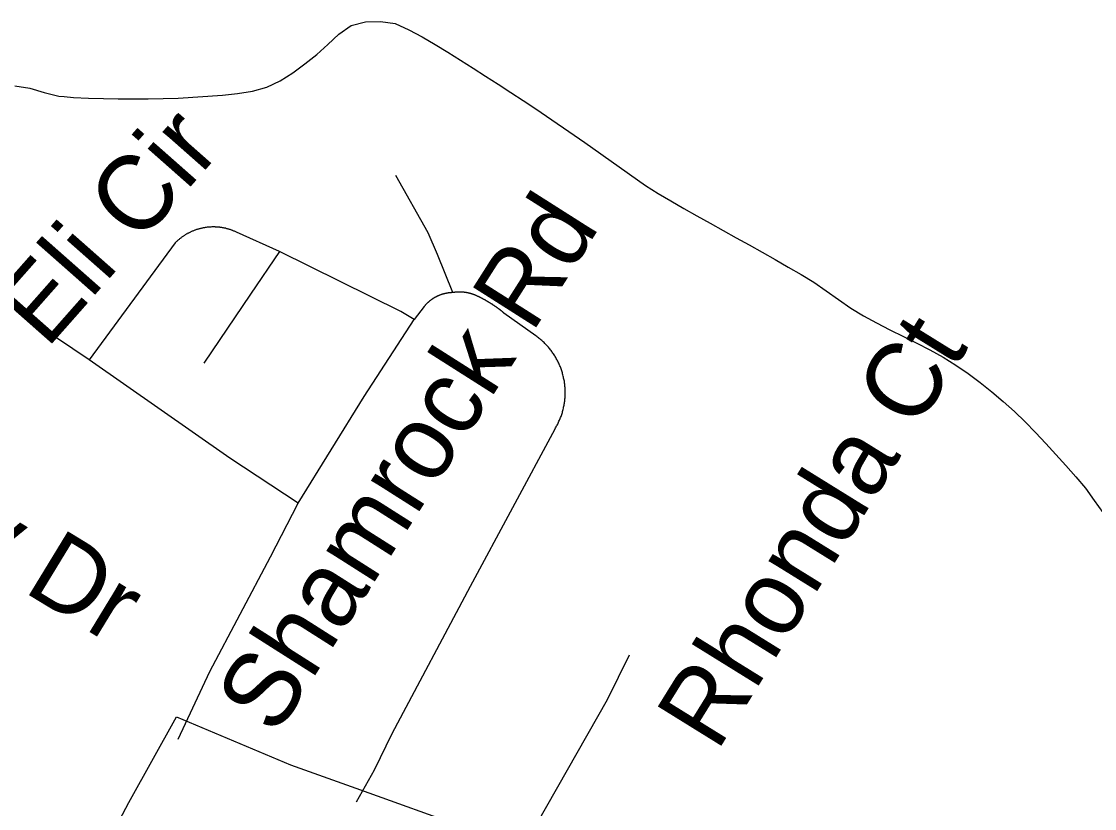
# Model space of a CAD drawing. Extents: x 1268485 to 1426702, y 514839 to 616766.
# Drawn here: x 1383339 to 1384517, y 567822 to 568686 of the extents above; entities that cross this region are included whole.
import ezdxf

# ---------------------------------------------------------------- set-up
doc = ezdxf.new("R2010")
doc.units = 0
for name, color, linetype in [('Old_Level_10', 7, 'Continuous'), ('Old_Level_32', 7, 'Continuous'), ('Old_Level_35', 7, 'Continuous'), ('Old_Level_59', 7, 'Continuous'), ('Old_Level_62', 7, 'Continuous')]:
    doc.layers.add(name, color=color, linetype=linetype)

msp = doc.modelspace()

# ---------------------------------------------------------------- linework, layer by layer
at = {"layer": 'Old_Level_32'}
for points in [[(1383284.092, 567090.42), (1383304.197, 567128.733), (1383310.306, 567149.118), (1383308.956, 567284.222), (1383323.171, 567496.703), (1383330.745, 567574.517), (1383345.084, 567616.956), (1383456.966, 567828.841), (1383509.575, 567922.606), (1383634.503, 567870.036), (1383711.269, 567842.51)], [(1383711.269, 567842.51), (1383943.262, 567759.323), (1384071.912, 567720.703), (1383973.612, 567551.024)]]:
    msp.add_lwpolyline(points, dxfattribs=at)
at = {"layer": 'Old_Level_35'}
for p, q in [((1383622.356, 568433.545), (1383575.092, 568454.921)), ((1383508.04, 568443.079), (1383413.511, 568314.665)), ((1383781.169, 568373.054), (1383770.301, 568359.059)), ((1383413.511, 568314.665), (1383340.717, 568363.622)), ((1383903.893, 568340.861), (1383868.829, 568366.082))]:
    msp.add_line(p, q, dxfattribs=at)
for points in [[(1383812.645, 568388.433), (1383796.035, 568430.315), (1383785.783, 568454.05), (1383750.001, 568517.206)], [(1383575.092, 568454.921), (1383574.477, 568455.228), (1383573.759, 568455.588), (1383573.144, 568455.793), (1383572.426, 568456.1), (1383571.708, 568456.356), (1383570.991, 568456.664), (1383570.376, 568456.921), (1383569.658, 568457.176), (1383569.043, 568457.433), (1383568.223, 568457.638), (1383567.607, 568457.894), (1383566.89, 568458.048), (1383566.172, 568458.304), (1383565.454, 568458.509), (1383564.737, 568458.663), (1383564.019, 568458.869), (1383563.404, 568459.074), (1383562.584, 568459.176), (1383561.866, 568459.381), (1383561.148, 568459.484), (1383560.533, 568459.637), (1383559.713, 568459.74), (1383558.995, 568459.894), (1383558.278, 568459.996), (1383557.457, 568460.047), (1383556.842, 568460.201), (1383556.124, 568460.252), (1383555.407, 568460.304), (1383554.587, 568460.355), (1383553.869, 568460.457), (1383553.151, 568460.509), (1383552.331, 568460.509), (1383551.716, 568460.56), (1383550.998, 568460.56), (1383550.28, 568460.56), (1383549.46, 568460.56), (1383548.743, 568460.56), (1383548.025, 568460.56), (1383547.205, 568460.509), (1383546.487, 568460.509), (1383545.872, 568460.457), (1383545.154, 568460.355), (1383544.334, 568460.304), (1383543.616, 568460.252), (1383542.899, 568460.201), (1383542.078, 568460.047), (1383541.463, 568459.996), (1383540.746, 568459.894), (1383540.028, 568459.74), (1383539.208, 568459.637), (1383538.49, 568459.484), (1383537.875, 568459.329), (1383537.157, 568459.176), (1383536.337, 568459.022), (1383535.619, 568458.817), (1383535.004, 568458.663), (1383534.286, 568458.458), (1383533.466, 568458.253), (1383532.851, 568458.048), (1383532.133, 568457.792), (1383531.518, 568457.638), (1383530.801, 568457.381), (1383529.98, 568457.126), (1383529.365, 568456.869), (1383528.647, 568456.613), (1383528.032, 568456.356), (1383527.417, 568456.049), (1383526.597, 568455.793), (1383525.982, 568455.485), (1383525.264, 568455.178), (1383524.649, 568454.87), (1383524.034, 568454.562), (1383523.214, 568454.255), (1383522.598, 568453.896), (1383521.983, 568453.588), (1383521.368, 568453.178), (1383520.753, 568452.87), (1383520.138, 568452.512), (1383519.523, 568452.102), (1383518.908, 568451.743), (1383518.292, 568451.332), (1383517.575, 568450.922), (1383516.96, 568450.512), (1383516.344, 568450.102), (1383515.729, 568449.692), (1383515.114, 568449.231), (1383514.601, 568448.821), (1383513.986, 568448.359), (1383513.371, 568447.949), (1383512.858, 568447.488), (1383512.243, 568446.975), (1383511.731, 568446.565), (1383511.116, 568446.053), (1383510.603, 568445.54), (1383509.988, 568445.078), (1383509.475, 568444.566), (1383508.962, 568444.053), (1383508.45, 568443.54), (1383508.04, 568443.079)], [(1383622.356, 568433.545), (1383590.471, 568386.741), (1383539.413, 568311.179)], [(1383770.301, 568359.059), (1383755.64, 568367.825), (1383622.356, 568433.545)], [(1383812.645, 568388.433), (1383812.235, 568388.433), (1383811.824, 568388.433), (1383811.517, 568388.433), (1383811.107, 568388.433), (1383810.799, 568388.381), (1383810.389, 568388.381), (1383809.979, 568388.381), (1383809.774, 568388.331), (1383809.364, 568388.331), (1383808.954, 568388.228), (1383808.646, 568388.176), (1383808.236, 568388.176), (1383807.826, 568388.126), (1383807.518, 568388.074), (1383807.108, 568388.023), (1383806.801, 568387.92), (1383806.391, 568387.92), (1383806.083, 568387.869), (1383805.775, 568387.818), (1383805.365, 568387.664), (1383804.955, 568387.613), (1383804.648, 568387.561), (1383804.237, 568387.51), (1383803.827, 568387.459), (1383803.622, 568387.305), (1383803.212, 568387.254), (1383802.905, 568387.151), (1383802.495, 568387.049), (1383802.084, 568386.946), (1383801.777, 568386.895), (1383801.469, 568386.741), (1383801.162, 568386.638), (1383800.752, 568386.588), (1383800.341, 568386.433), (1383800.034, 568386.331), (1383799.726, 568386.178), (1383799.419, 568386.075), (1383799.009, 568385.921), (1383798.599, 568385.818), (1383798.393, 568385.665), (1383797.983, 568385.562), (1383797.676, 568385.46), (1383797.368, 568385.255), (1383796.958, 568385.101), (1383796.651, 568384.998), (1383796.343, 568384.793), (1383796.035, 568384.69), (1383795.625, 568384.485), (1383795.42, 568384.383), (1383795.01, 568384.178), (1383794.6, 568384.075), (1383794.395, 568383.87), (1383793.985, 568383.665), (1383793.78, 568383.563), (1383793.37, 568383.358), (1383792.96, 568383.204), (1383792.755, 568382.999), (1383792.344, 568382.794), (1383792.139, 568382.64), (1383791.729, 568382.435), (1383791.524, 568382.23), (1383791.114, 568382.076), (1383790.909, 568381.871), (1383790.499, 568381.666), (1383790.294, 568381.461), (1383789.986, 568381.256), (1383789.576, 568381.051), (1383789.371, 568380.795), (1383788.961, 568380.641), (1383788.756, 568380.384), (1383788.551, 568380.179), (1383788.141, 568379.923), (1383787.833, 568379.769), (1383787.628, 568379.513), (1383787.218, 568379.308), (1383787.013, 568379.052), (1383786.706, 568378.796), (1383786.5, 568378.539), (1383786.295, 568378.386), (1383785.885, 568378.129), (1383785.578, 568377.873), (1383785.373, 568377.616), (1383785.168, 568377.36), (1383784.86, 568377.104), (1383784.655, 568376.899), (1383784.347, 568376.643), (1383784.04, 568376.386), (1383783.732, 568376.078), (1383783.527, 568375.822), (1383783.22, 568375.566), (1383783.015, 568375.31), (1383782.707, 568375.002), (1383782.502, 568374.745), (1383782.297, 568374.49), (1383782.092, 568374.182), (1383781.887, 568373.925), (1383781.579, 568373.618), (1383781.374, 568373.362), (1383781.169, 568373.054)], [(1383838.174, 568385.306), (1383837.866, 568385.46), (1383837.661, 568385.511), (1383837.353, 568385.613), (1383837.148, 568385.767), (1383837.046, 568385.818), (1383836.738, 568385.921), (1383836.533, 568386.023), (1383836.226, 568386.126), (1383836.021, 568386.178), (1383835.713, 568386.331), (1383835.508, 568386.383), (1383835.2, 568386.433), (1383834.995, 568386.588), (1383834.79, 568386.638), (1383834.483, 568386.741), (1383834.278, 568386.793), (1383833.97, 568386.895), (1383833.765, 568386.946), (1383833.457, 568387.049), (1383833.252, 568387.151), (1383833.047, 568387.203), (1383832.74, 568387.254), (1383832.535, 568387.356), (1383832.227, 568387.459), (1383832.022, 568387.51), (1383831.612, 568387.561), (1383831.407, 568387.613), (1383831.099, 568387.664), (1383830.894, 568387.766), (1383830.587, 568387.818), (1383830.382, 568387.869), (1383830.177, 568387.92), (1383829.869, 568388.023), (1383829.664, 568388.074), (1383829.356, 568388.126), (1383829.151, 568388.126), (1383828.844, 568388.176), (1383828.639, 568388.228), (1383828.331, 568388.331), (1383828.126, 568388.381), (1383827.921, 568388.381), (1383827.613, 568388.433), (1383827.203, 568388.484), (1383826.998, 568388.484), (1383826.793, 568388.586), (1383826.486, 568388.638), (1383826.281, 568388.638), (1383825.973, 568388.689), (1383825.768, 568388.689), (1383825.46, 568388.741), (1383825.255, 568388.741), (1383825.05, 568388.792), (1383824.743, 568388.792), (1383824.333, 568388.894), (1383824.128, 568388.894), (1383823.922, 568388.894), (1383823.615, 568388.946), (1383823.41, 568388.946), (1383823.102, 568388.946), (1383822.897, 568388.997), (1383822.59, 568388.997), (1383822.385, 568388.997), (1383822.077, 568388.997), (1383821.769, 568388.997), (1383821.462, 568389.048), (1383821.257, 568389.048), (1383821.052, 568389.048), (1383820.744, 568389.048), (1383820.539, 568389.048), (1383820.232, 568389.048), (1383820.026, 568389.048), (1383819.719, 568389.048), (1383819.411, 568389.048), (1383819.104, 568389.048), (1383818.899, 568389.048), (1383818.591, 568389.048), (1383818.386, 568389.048), (1383818.078, 568388.997), (1383817.873, 568388.997), (1383817.668, 568388.997), (1383817.361, 568388.997), (1383817.156, 568388.997), (1383816.746, 568388.946), (1383816.541, 568388.946), (1383816.233, 568388.946), (1383816.028, 568388.894), (1383815.72, 568388.894), (1383815.515, 568388.792), (1383815.208, 568388.792), (1383815.003, 568388.792), (1383814.798, 568388.741), (1383814.49, 568388.741), (1383814.08, 568388.689), (1383813.875, 568388.689), (1383813.67, 568388.638), (1383813.362, 568388.586), (1383813.157, 568388.586), (1383812.85, 568388.484), (1383812.645, 568388.433)], [(1383868.829, 568366.082), (1383868.624, 568366.338), (1383868.419, 568366.543), (1383868.111, 568366.748), (1383867.701, 568367.005), (1383867.496, 568367.261), (1383867.291, 568367.415), (1383866.881, 568367.671), (1383866.676, 568367.928), (1383866.368, 568368.133), (1383866.163, 568368.389), (1383865.753, 568368.646), (1383865.548, 568368.799), (1383865.24, 568369.056), (1383864.83, 568369.261), (1383864.625, 568369.517), (1383864.42, 568369.773), (1383864.01, 568369.927), (1383863.703, 568370.183), (1383863.395, 568370.389), (1383863.087, 568370.644), (1383862.882, 568370.799), (1383862.472, 568371.055), (1383862.267, 568371.26), (1383861.96, 568371.516), (1383861.652, 568371.67), (1383861.344, 568371.875), (1383861.037, 568372.131), (1383860.729, 568372.337), (1383860.524, 568372.542), (1383860.114, 568372.747), (1383859.909, 568372.952), (1383859.499, 568373.208), (1383859.294, 568373.362), (1383858.986, 568373.567), (1383858.576, 568373.823), (1383858.371, 568373.977), (1383857.961, 568374.182), (1383857.756, 568374.438), (1383857.346, 568374.643), (1383857.141, 568374.797), (1383856.731, 568375.002), (1383856.526, 568375.258), (1383856.218, 568375.463), (1383855.911, 568375.617), (1383855.603, 568375.822), (1383855.295, 568375.976), (1383854.988, 568376.181), (1383854.578, 568376.438), (1383854.373, 568376.643), (1383853.963, 568376.796), (1383853.758, 568377.001), (1383853.347, 568377.206), (1383853.142, 568377.36), (1383852.732, 568377.565), (1383852.527, 568377.77), (1383852.117, 568377.924), (1383851.912, 568378.129), (1383851.502, 568378.334), (1383851.297, 568378.488), (1383850.887, 568378.693), (1383850.477, 568378.898), (1383850.272, 568379.052), (1383849.862, 568379.257), (1383849.657, 568379.462), (1383849.246, 568379.616), (1383849.041, 568379.821), (1383848.631, 568380.026), (1383848.426, 568380.179), (1383848.016, 568380.384), (1383847.606, 568380.487), (1383847.401, 568380.692), (1383846.991, 568380.897), (1383846.786, 568381.051), (1383846.376, 568381.256), (1383846.171, 568381.359), (1383845.761, 568381.564), (1383845.35, 568381.769), (1383845.145, 568381.922), (1383844.735, 568382.076), (1383844.325, 568382.23), (1383844.12, 568382.435), (1383843.71, 568382.64), (1383843.505, 568382.743), (1383843.095, 568382.948), (1383842.787, 568383.102), (1383842.48, 568383.255), (1383842.172, 568383.46), (1383841.762, 568383.563), (1383841.454, 568383.768), (1383841.147, 568383.922), (1383840.839, 568384.075), (1383840.532, 568384.23), (1383840.122, 568384.383), (1383839.917, 568384.588), (1383839.506, 568384.69), (1383839.096, 568384.896), (1383838.891, 568384.998), (1383838.481, 568385.203), (1383838.174, 568385.306)], [(1383642.964, 568157.237), (1383715.347, 568274.424), (1383770.301, 568359.059)], [(1383924.911, 568239.104), (1383925.526, 568240.078), (1383926.141, 568241.052), (1383926.654, 568242.128), (1383927.269, 568243.102), (1383927.781, 568244.127), (1383928.294, 568245.204), (1383928.704, 568246.178), (1383929.217, 568247.255), (1383929.729, 568248.331), (1383930.139, 568249.356), (1383930.652, 568250.433), (1383930.96, 568251.509), (1383931.472, 568252.637), (1383931.882, 568253.714), (1383932.293, 568254.79), (1383932.6, 568255.867), (1383932.908, 568256.995), (1383933.215, 568258.123), (1383933.523, 568259.199), (1383933.83, 568260.326), (1383934.138, 568261.454), (1383934.343, 568262.582), (1383934.651, 568263.71), (1383934.753, 568264.889), (1383934.958, 568266.017), (1383935.266, 568267.145), (1383935.368, 568268.273), (1383935.471, 568269.451), (1383935.676, 568270.579), (1383935.778, 568271.758), (1383935.881, 568272.886), (1383935.983, 568274.014), (1383935.983, 568275.193), (1383935.983, 568276.32), (1383936.086, 568277.5), (1383936.086, 568278.628), (1383936.086, 568279.806), (1383936.086, 568280.934), (1383935.983, 568282.114), (1383935.983, 568283.241), (1383935.881, 568284.42), (1383935.778, 568285.548), (1383935.676, 568286.727), (1383935.471, 568287.855), (1383935.368, 568288.983), (1383935.266, 568290.213), (1383935.163, 568291.289), (1383934.856, 568292.417), (1383934.651, 568293.545), (1383934.343, 568294.673), (1383934.138, 568295.8), (1383933.83, 568296.928), (1383933.625, 568298.056), (1383933.215, 568299.184), (1383933.01, 568300.312), (1383932.6, 568301.439), (1383932.293, 568302.516), (1383931.882, 568303.644), (1383931.472, 568304.669), (1383931.165, 568305.797), (1383930.755, 568306.873), (1383930.242, 568307.95), (1383929.832, 568308.975), (1383929.422, 568310.052), (1383928.909, 568311.128), (1383928.397, 568312.102), (1383927.884, 568313.179), (1383927.371, 568314.204), (1383926.756, 568315.23), (1383926.243, 568316.255), (1383925.628, 568317.228), (1383925.116, 568318.254), (1383924.501, 568319.228), (1383923.885, 568320.202), (1383923.27, 568321.176), (1383922.45, 568322.15), (1383921.835, 568323.072), (1383921.22, 568323.995), (1383920.502, 568324.918), (1383919.784, 568325.79), (1383919.169, 568326.763), (1383918.349, 568327.635), (1383917.631, 568328.506), (1383916.914, 568329.378), (1383915.991, 568330.249), (1383915.273, 568331.069), (1383914.453, 568331.941), (1383913.633, 568332.761), (1383912.915, 568333.582), (1383911.992, 568334.299), (1383911.172, 568335.12), (1383910.249, 568335.888), (1383909.327, 568336.606), (1383908.506, 568337.375), (1383907.584, 568338.144), (1383906.764, 568338.811), (1383905.738, 568339.477), (1383904.918, 568340.194), (1383903.893, 568340.861)], [(1383642.964, 568157.237), (1383568.017, 568206.757), (1383413.511, 568314.665)], [(1383707.043, 567829.512), (1383726.83, 567864.628), (1383746.003, 567904.356), (1383831.92, 568066.142), (1383924.911, 568239.104)], [(1383511.116, 567898.359), (1383546.077, 567972.587), (1383612.514, 568098.489), (1383642.964, 568157.237)], [(1384006.419, 567990.273), (1383982.223, 567941.573), (1383904.918, 567805.726), (1383884.618, 567765.485)]]:
    msp.add_lwpolyline(points, dxfattribs=at)
at = {"layer": 'Old_Level_59'}
msp.add_lwpolyline([(1383386.239, 568603.686), (1383396.389, 568602.713), (1383412.691, 568601.943), (1383429.095, 568601.482), (1383445.499, 568601.225), (1383462.006, 568601.225), (1383478.41, 568601.38), (1383494.916, 568601.585), (1383511.321, 568601.841), (1383560.02, 568605.327), (1383576.527, 568607.224), (1383592.931, 568609.735), (1383608.618, 568613.99), (1383623.279, 568620.808), (1383637.12, 568629.779), (1383650.346, 568639.827), (1383663.367, 568649.925), (1383675.567, 568660.947), (1383687.563, 568672.174), (1383700.994, 568681.606), (1383716.783, 568685.809), (1383733.289, 568686.169), (1383749.591, 568683.861), (1383764.355, 568676.941), (1383778.914, 568669.252), (1383793.165, 568660.998), (1383807.108, 568652.438), (1383821.052, 568643.774), (1383834.995, 568635.008), (1383848.734, 568626.191), (1383862.575, 568617.271), (1383876.313, 568608.249), (1383889.949, 568599.227), (1383903.688, 568590.153), (1383957.616, 568553.346), (1384024.258, 568506.236), (1384037.997, 568497.367), (1384052.145, 568489.062), (1384066.397, 568480.86), (1384080.648, 568472.76), (1384095.001, 568464.712), (1384109.252, 568456.766), (1384123.709, 568448.769), (1384138.062, 568440.824), (1384152.313, 568432.827), (1384166.667, 568424.727), (1384180.918, 568416.576), (1384195.067, 568408.323), (1384209.113, 568399.864), (1384222.646, 568390.534), (1384235.872, 568380.897), (1384249.406, 568371.516), (1384263.452, 568363.109), (1384277.908, 568355.266), (1384292.466, 568347.781), (1384307.23, 568340.451), (1384321.891, 568333.069), (1384336.45, 568325.482), (1384350.804, 568317.485), (1384364.645, 568308.873), (1384378.281, 568299.646), (1384391.507, 568289.854), (1384404.322, 568279.601), (1384416.933, 568268.939), (1384429.134, 568258.02), (1384440.924, 568246.64), (1384452.305, 568234.9), (1384463.582, 568222.904), (1384474.553, 568210.704), (1384485.626, 568198.503), (1384496.596, 568186.303), (1384507.053, 568173.692), (1384516.793, 568160.415), (1384526.123, 568146.933)], dxfattribs=at)
at = {"layer": 'Old_Level_62'}
msp.add_lwpolyline([(1383332.105, 568615.631), (1383348.304, 568612.76), (1383364.196, 568608.249), (1383380.087, 568604.301), (1383386.239, 568603.686)], dxfattribs=at)

# ---------------------------------------------------------------- texts
at = {"layer": 'Old_Level_10'}
for s, height, rotation, p in [('Eli Cir', 82.0208, 48.5567, (1383366.811, 568325.795)), ('Shamrock Rd', 82.02083, 57.576842, (1383618.389, 567900.223)), ('Rhonda Ct', 82.0208, 58.201425, (1384102.674, 567883.307)), ('Clay Dr', 82.0208, 328.649658, (1383126.405, 568191.056))]:
    msp.add_text(s, height=height, rotation=rotation, dxfattribs=at).set_placement(p)

doc.saveas('drawing.dxf')
